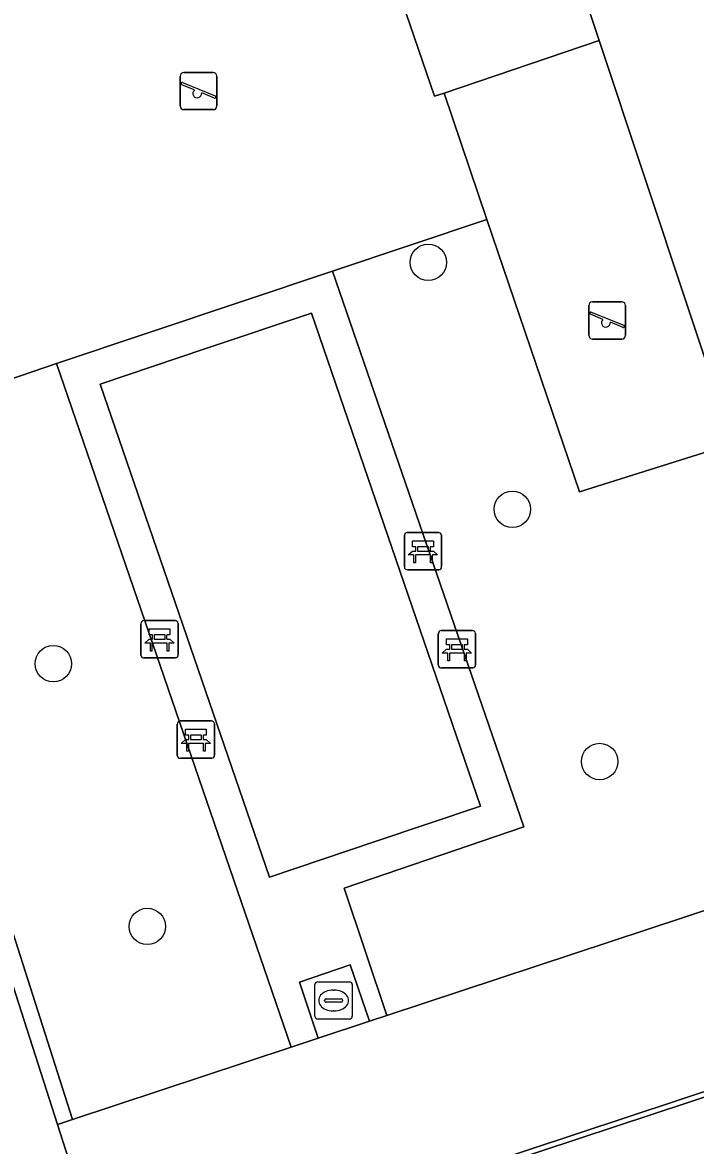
# Model space of a CAD drawing. Extents: x 158086 to 159499, y 382904 to 383981.
# Drawn here: x 159234.89 to 159252.97, y 383198.2 to 383228.37 of the extents above; entities that cross this region are included whole.
import ezdxf

# ---------------------------------------------------------------- set-up
doc = ezdxf.new("R2010")
doc.units = 0
for name, color, linetype in [('IMGEO_Bank', 7, 'Continuous'), ('IMGEO_Boom', 7, 'Continuous'), ('IMGEO_Groenvoorziening', 7, 'Continuous'), ('IMGEO_Hek', 7, 'Continuous'), ('IMGEO_Pand', 7, 'Continuous'), ('IMGEO_Rioolput', 7, 'Continuous'), ('IMGEO_Speelvoorziening', 7, 'Continuous'), ('IMGEO_Terreindeel_gesloten', 7, 'Continuous'), ('IMGEO_Terreindeel_halfverhard', 7, 'Continuous'), ('IMGEO_Terreindeel_zand', 7, 'Continuous'), ('IMGEO_Voetpad_open', 7, 'Continuous')]:
    doc.layers.add(name, color=color, linetype=linetype)

msp = doc.modelspace()

# ---------------------------------------------------------------- linework, layer by layer
at = {"layer": 'IMGEO_Bank'}
for p, q in [((159245.146, 383213.746), (159245.146, 383214.587)), ((159245.146, 383214.587), (159245.146, 383213.746)), ((159245.221, 383214.671), (159246.062, 383214.671)), ((159246.062, 383214.671), (159245.221, 383214.671)), ((159246.146, 383214.596), (159246.146, 383213.755)), ((159246.146, 383213.755), (159246.146, 383214.596)), ((159245.455, 383214.177), (159245.455, 383214.283)), ((159245.499, 383214.283), (159245.499, 383214.177)), ((159245.787, 383214.289), (159245.505, 383214.289)), ((159245.505, 383214.171), (159245.787, 383214.171)), ((159245.793, 383214.177), (159245.793, 383214.283)), ((159245.837, 383214.283), (159245.837, 383214.177)), ((159245.843, 383214.069), (159245.45, 383214.069)), ((159246.071, 383213.671), (159245.23, 383213.671)), ((159245.23, 383213.671), (159246.071, 383213.671)), ((159238.071, 383211.379), (159238.071, 383212.22)), ((159238.071, 383212.22), (159238.071, 383211.379)), ((159238.146, 383212.304), (159238.987, 383212.304)), ((159238.987, 383212.304), (159238.146, 383212.304)), ((159239.071, 383212.229), (159239.071, 383211.388)), ((159239.071, 383211.388), (159239.071, 383212.229)), ((159246.133, 383212.036), (159246.974, 383212.036)), ((159246.974, 383212.036), (159246.133, 383212.036)), ((159238.38, 383211.81), (159238.38, 383211.916)), ((159238.424, 383211.916), (159238.424, 383211.81)), ((159238.712, 383211.922), (159238.43, 383211.922)), ((159238.43, 383211.804), (159238.712, 383211.804)), ((159238.718, 383211.81), (159238.718, 383211.916)), ((159238.762, 383211.916), (159238.762, 383211.81)), ((159246.058, 383211.111), (159246.058, 383211.952)), ((159246.058, 383211.952), (159246.058, 383211.111)), ((159247.058, 383211.961), (159247.058, 383211.12)), ((159247.058, 383211.12), (159247.058, 383211.961)), ((159238.768, 383211.702), (159238.375, 383211.702)), ((159246.755, 383211.434), (159246.362, 383211.434)), ((159246.367, 383211.542), (159246.367, 383211.648)), ((159246.411, 383211.648), (159246.411, 383211.542)), ((159246.699, 383211.654), (159246.417, 383211.654)), ((159246.417, 383211.536), (159246.699, 383211.536)), ((159246.705, 383211.542), (159246.705, 383211.648)), ((159246.749, 383211.648), (159246.749, 383211.542)), ((159238.996, 383211.304), (159238.155, 383211.304)), ((159238.155, 383211.304), (159238.996, 383211.304)), ((159246.983, 383211.036), (159246.142, 383211.036)), ((159246.142, 383211.036), (159246.983, 383211.036)), ((159239.047, 383208.685), (159239.047, 383209.526)), ((159239.047, 383209.526), (159239.047, 383208.685)), ((159239.122, 383209.61), (159239.963, 383209.61)), ((159239.963, 383209.61), (159239.122, 383209.61)), ((159240.047, 383209.535), (159240.047, 383208.694)), ((159240.047, 383208.694), (159240.047, 383209.535)), ((159239.356, 383209.116), (159239.356, 383209.222)), ((159239.4, 383209.222), (159239.4, 383209.116)), ((159239.688, 383209.228), (159239.406, 383209.228)), ((159239.406, 383209.11), (159239.688, 383209.11)), ((159239.694, 383209.116), (159239.694, 383209.222)), ((159239.738, 383209.222), (159239.738, 383209.116)), ((159239.744, 383209.008), (159239.351, 383209.008)), ((159239.972, 383208.61), (159239.131, 383208.61)), ((159239.131, 383208.61), (159239.972, 383208.61))]:
    msp.add_line(p, q, dxfattribs=at)
for points in [[(159245.449, 383214.289), (159245.363, 383214.289), (159245.363, 383214.45), (159245.926, 383214.45), (159245.926, 383214.289), (159245.843, 383214.289)], [(159245.393, 383214.069), (159245.251, 383214.069), (159245.363, 383214.171), (159245.449, 383214.171)], [(159245.843, 383214.171), (159245.926, 383214.171), (159246.038, 383214.069), (159245.899, 383214.069)], [(159245.443, 383214.062), (159245.443, 383213.855), (159245.4, 383213.855), (159245.4, 383214.062)], [(159245.893, 383214.062), (159245.893, 383213.855), (159245.849, 383213.855), (159245.849, 383214.062)], [(159238.374, 383211.922), (159238.288, 383211.922), (159238.288, 383212.083), (159238.851, 383212.083), (159238.851, 383211.922), (159238.768, 383211.922)], [(159238.318, 383211.702), (159238.176, 383211.702), (159238.288, 383211.804), (159238.374, 383211.804)], [(159238.768, 383211.804), (159238.851, 383211.804), (159238.963, 383211.702), (159238.824, 383211.702)], [(159246.361, 383211.654), (159246.275, 383211.654), (159246.275, 383211.815), (159246.838, 383211.815), (159246.838, 383211.654), (159246.755, 383211.654)], [(159238.368, 383211.695), (159238.368, 383211.488), (159238.325, 383211.488), (159238.325, 383211.695)], [(159238.818, 383211.695), (159238.818, 383211.488), (159238.774, 383211.488), (159238.774, 383211.695)], [(159246.305, 383211.434), (159246.163, 383211.434), (159246.275, 383211.536), (159246.361, 383211.536)], [(159246.755, 383211.536), (159246.838, 383211.536), (159246.95, 383211.434), (159246.811, 383211.434)], [(159246.355, 383211.427), (159246.355, 383211.22), (159246.312, 383211.22), (159246.312, 383211.427)], [(159246.805, 383211.427), (159246.805, 383211.22), (159246.761, 383211.22), (159246.761, 383211.427)], [(159239.35, 383209.228), (159239.264, 383209.228), (159239.264, 383209.389), (159239.827, 383209.389), (159239.827, 383209.228), (159239.744, 383209.228)], [(159239.294, 383209.008), (159239.152, 383209.008), (159239.264, 383209.11), (159239.35, 383209.11)], [(159239.744, 383209.11), (159239.827, 383209.11), (159239.939, 383209.008), (159239.8, 383209.008)], [(159239.344, 383209.001), (159239.344, 383208.794), (159239.301, 383208.794), (159239.301, 383209.001)], [(159239.794, 383209.001), (159239.794, 383208.794), (159239.75, 383208.794), (159239.75, 383209.001)]]:
    msp.add_lwpolyline(points, dxfattribs=at)
for centre, radius, start, end in [((159245.224, 383214.593), 0.0779, 92.4484, 184.2845), ((159245.224, 383214.593), 0.0779, 92.4484, 184.2845), ((159246.068, 383214.593), 0.0779, 2.4484, 94.2845), ((159246.068, 383214.593), 0.0779, 2.4484, 94.2845), ((159245.448, 383214.282), 0.00671, 2.8957, 87.1043), ((159245.448, 383214.178), 0.00671, 272.8957, 357.1043), ((159245.505, 383214.282), 0.00671, 92.8957, 177.1043), ((159245.505, 383214.178), 0.00671, 182.8957, 267.1043), ((159245.787, 383214.282), 0.00671, 2.8957, 87.1043), ((159245.787, 383214.178), 0.00671, 272.8957, 357.1043), ((159245.844, 383214.282), 0.00671, 92.8957, 177.1043), ((159245.844, 383214.178), 0.00671, 182.8957, 267.1043), ((159245.393, 383214.062), 0.00671, 2.8957, 87.1043), ((159245.45, 383214.062), 0.00671, 92.8957, 177.1043), ((159245.842, 383214.062), 0.00671, 2.8957, 87.1043), ((159245.899, 383214.062), 0.00671, 92.8957, 177.1043), ((159245.224, 383213.749), 0.0779, 182.4484, 274.2845), ((159245.224, 383213.749), 0.0779, 182.4484, 274.2845), ((159246.068, 383213.749), 0.0779, 272.4484, 4.2845), ((159246.068, 383213.749), 0.0779, 272.4484, 4.2845), ((159238.149, 383212.226), 0.0779, 92.4484, 184.2845), ((159238.149, 383212.226), 0.0779, 92.4484, 184.2845), ((159238.993, 383212.226), 0.0779, 2.4484, 94.2845), ((159238.993, 383212.226), 0.0779, 2.4484, 94.2845), ((159246.136, 383211.958), 0.0779, 92.4484, 184.2845), ((159246.136, 383211.958), 0.0779, 92.4484, 184.2845), ((159246.98, 383211.958), 0.0779, 2.4484, 94.2845), ((159246.98, 383211.958), 0.0779, 2.4484, 94.2845), ((159238.373, 383211.915), 0.00671, 2.8957, 87.1043), ((159238.373, 383211.811), 0.00671, 272.8957, 357.1043), ((159238.43, 383211.915), 0.00671, 92.8957, 177.1043), ((159238.43, 383211.811), 0.00671, 182.8957, 267.1043), ((159238.712, 383211.915), 0.00671, 2.8957, 87.1043), ((159238.712, 383211.811), 0.00671, 272.8957, 357.1043), ((159238.769, 383211.915), 0.00671, 92.8957, 177.1043), ((159238.769, 383211.811), 0.00671, 182.8957, 267.1043), ((159238.318, 383211.695), 0.00671, 2.8957, 87.1043), ((159238.375, 383211.695), 0.00671, 92.8957, 177.1043), ((159238.767, 383211.695), 0.00671, 2.8957, 87.1043), ((159238.824, 383211.695), 0.00671, 92.8957, 177.1043), ((159246.305, 383211.427), 0.00671, 2.8957, 87.1043), ((159246.362, 383211.427), 0.00671, 92.8957, 177.1043), ((159246.36, 383211.647), 0.00671, 2.8957, 87.1043), ((159246.36, 383211.543), 0.00671, 272.8957, 357.1043), ((159246.417, 383211.647), 0.00671, 92.8957, 177.1043), ((159246.417, 383211.543), 0.00671, 182.8957, 267.1043), ((159246.699, 383211.647), 0.00671, 2.8957, 87.1043), ((159246.699, 383211.543), 0.00671, 272.8957, 357.1043), ((159246.756, 383211.647), 0.00671, 92.8957, 177.1043), ((159246.756, 383211.543), 0.00671, 182.8957, 267.1043), ((159246.754, 383211.427), 0.00671, 2.8957, 87.1043), ((159246.811, 383211.427), 0.00671, 92.8957, 177.1043), ((159238.149, 383211.382), 0.0779, 182.4484, 274.2845), ((159238.149, 383211.382), 0.0779, 182.4484, 274.2845), ((159238.993, 383211.382), 0.0779, 272.4484, 4.2845), ((159238.993, 383211.382), 0.0779, 272.4484, 4.2845), ((159246.136, 383211.114), 0.0779, 182.4484, 274.2845), ((159246.136, 383211.114), 0.0779, 182.4484, 274.2845), ((159246.98, 383211.114), 0.0779, 272.4484, 4.2845), ((159246.98, 383211.114), 0.0779, 272.4484, 4.2845), ((159239.125, 383209.532), 0.0779, 92.4484, 184.2845), ((159239.125, 383209.532), 0.0779, 92.4484, 184.2845), ((159239.969, 383209.532), 0.0779, 2.4484, 94.2845), ((159239.969, 383209.532), 0.0779, 2.4484, 94.2845), ((159239.349, 383209.221), 0.00671, 2.8957, 87.1043), ((159239.349, 383209.117), 0.00671, 272.8957, 357.1043), ((159239.406, 383209.221), 0.00671, 92.8957, 177.1043), ((159239.406, 383209.117), 0.00671, 182.8957, 267.1043), ((159239.688, 383209.221), 0.00671, 2.8957, 87.1043), ((159239.688, 383209.117), 0.00671, 272.8957, 357.1043), ((159239.745, 383209.221), 0.00671, 92.8957, 177.1043), ((159239.745, 383209.117), 0.00671, 182.8957, 267.1043), ((159239.294, 383209.001), 0.00671, 2.8957, 87.1043), ((159239.351, 383209.001), 0.00671, 92.8957, 177.1043), ((159239.743, 383209.001), 0.00671, 2.8957, 87.1043), ((159239.8, 383209.001), 0.00671, 92.8957, 177.1043), ((159239.125, 383208.688), 0.0779, 182.4484, 274.2845), ((159239.125, 383208.688), 0.0779, 182.4484, 274.2845), ((159239.969, 383208.688), 0.0779, 272.4484, 4.2845), ((159239.969, 383208.688), 0.0779, 272.4484, 4.2845)]:
    msp.add_arc(centre, radius, start, end, dxfattribs=at)
at = {"layer": 'IMGEO_Boom'}
for centre in [(159245.787, 383221.928), (159248.047, 383215.296), (159235.717, 383211.146), (159250.39, 383208.52), (159238.241, 383204.089)]:
    msp.add_circle(centre, 0.489, dxfattribs=at)
at = {"layer": 'IMGEO_Groenvoorziening'}
for points in [[(159231.723, 383235.705), (159229.328, 383242.858), (159222.981, 383240.81), (159224.897, 383234.417), (159236.229, 383198.899), (159242.108, 383200.848), (159235.806, 383219.213), (159234.496, 383218.765), (159231.11, 383228.672), (159232.05, 383230.211)], [(159255.716, 383214.449), (159255.346, 383214.324), (159254.934, 383214.185), (159253.978, 383217.059), (159249.852, 383215.764), (159247.365, 383223.082), (159243.22, 383221.693), (159248.351, 383206.761), (159243.526, 383205.122), (159244.673, 383201.695), (159257.686, 383205.993), (159258.48, 383206.276)], [(159259.189, 383201.638), (159240.421, 383195.424), (159250.29, 383164.76), (159269.39, 383105.92), (159269.562, 383105.976), (159245.463, 383181.002), (159240.87, 383195.427), (159259.763, 383201.672), (159260.472, 383201.907), (159260.425, 383202.047)]]:
    msp.add_lwpolyline(points, close=True, dxfattribs=at)
msp.add_lwpolyline([(159318.726, 383218.744), (159318.984, 383219.706), (159325.121, 383221.737), (159324.654, 383223.123), (159260.472, 383201.907), (159259.763, 383201.672), (159240.87, 383195.427), (159245.463, 383181.002), (159253.953, 383177.812)], dxfattribs=at)
at = {"layer": 'IMGEO_Hek'}
msp.add_lwpolyline([(159259.763, 383201.672), (159240.87, 383195.427), (159245.463, 383181.002)], dxfattribs=at)
at = {"layer": 'IMGEO_Pand'}
msp.add_lwpolyline([(159255.716, 383214.449), (159256.153, 383214.597), (159262.475, 383216.739), (159256.844, 383233.291), (159249.452, 383230.66), (159250.374, 383227.889), (159253.978, 383217.059), (159254.934, 383214.185), (159255.346, 383214.324)], close=True, dxfattribs=at)
at = {"layer": 'IMGEO_Rioolput'}
for p, q in [((159242.745, 383201.675), (159242.745, 383202.527)), ((159242.82, 383202.601), (159243.672, 383202.601)), ((159243.233, 383202.381), (159243.258, 383202.381)), ((159243.746, 383202.527), (159243.746, 383201.675)), ((159243.004, 383202.095), (159243.004, 383202.107)), ((159243.047, 383202.144), (159243.445, 383202.144)), ((159243.488, 383202.107), (159243.488, 383202.095)), ((159243.442, 383202.058), (159243.044, 383202.058)), ((159243.256, 383201.821), (159243.231, 383201.821)), ((159243.672, 383201.601), (159242.82, 383201.601))]:
    msp.add_line(p, q, dxfattribs=at)
for points in [[(159242.745, 383201.675), (159242.745, 383202.527)], [(159242.82, 383202.601), (159243.672, 383202.601)], [(159243.746, 383202.527), (159243.746, 383201.675)], [(159243.672, 383201.601), (159242.82, 383201.601)]]:
    msp.add_lwpolyline(points, dxfattribs=at)
for centre, radius, start, end in [((159242.822, 383202.525), 0.0765, 91.552, 178.448), ((159242.822, 383202.525), 0.0765, 91.552, 178.448), ((159243.67, 383202.525), 0.0765, 1.552, 88.448), ((159243.67, 383202.525), 0.0765, 1.552, 88.448), ((159243.044, 383202.104), 0.0403, 85.8775, 175.7526), ((159243.041, 383202.094), 0.0366, 178.938, 274.7102), ((159243.445, 383202.101), 0.043, 264.8664, 352.4533), ((159243.449, 383202.106), 0.0386, 1.7309, 96.639), ((159242.822, 383201.677), 0.0765, 181.552, 268.448), ((159242.822, 383201.677), 0.0765, 181.552, 268.448), ((159243.67, 383201.677), 0.0765, 271.552, 358.448), ((159243.67, 383201.677), 0.0765, 271.552, 358.448)]:
    msp.add_arc(centre, radius, start, end, dxfattribs=at)
for centre, major_axis, ratio, start_param, end_param in [((159243.232, 383202.101), (-0.387, 0.002), 0.722429, 4.712389, 7.853982), ((159243.257, 383202.101), (-0.39, 0.002), 0.717154, 1.570796, 4.712389)]:
    msp.add_ellipse(centre, major_axis=major_axis, ratio=ratio, start_param=start_param, end_param=end_param, dxfattribs=at)
at = {"layer": 'IMGEO_Speelvoorziening'}
for p, q in [((159239.122, 383226.131), (159239.122, 383226.931)), ((159239.122, 383226.931), (159239.122, 383226.131)), ((159239.222, 383227.031), (159240.012, 383227.031)), ((159240.012, 383227.031), (159239.222, 383227.031)), ((159240.112, 383226.931), (159240.112, 383226.131)), ((159240.112, 383226.131), (159240.112, 383226.931)), ((159239.505, 383226.559), (159239.166, 383226.696)), ((159239.191, 383226.756), (159240.067, 383226.403)), ((159240.043, 383226.343), (159239.703, 383226.48)), ((159240.012, 383226.031), (159239.222, 383226.031)), ((159239.222, 383226.031), (159240.012, 383226.031)), ((159250.197, 383220.869), (159250.987, 383220.869)), ((159250.987, 383220.869), (159250.197, 383220.869)), ((159250.097, 383219.969), (159250.097, 383220.769)), ((159250.097, 383220.769), (159250.097, 383219.969)), ((159250.48, 383220.397), (159250.141, 383220.534)), ((159250.166, 383220.594), (159251.042, 383220.241)), ((159251.087, 383220.769), (159251.087, 383219.969)), ((159251.087, 383219.969), (159251.087, 383220.769)), ((159251.018, 383220.181), (159250.678, 383220.318)), ((159250.987, 383219.869), (159250.197, 383219.869)), ((159250.197, 383219.869), (159250.987, 383219.869))]:
    msp.add_line(p, q, dxfattribs=at)
for centre, radius, start, end in [((159239.222, 383226.931), 0.1, 90, 180), ((159239.222, 383226.931), 0.1, 90, 180), ((159240.012, 383226.931), 0.1, 0, 90), ((159240.012, 383226.931), 0.1, 360, 90), ((159239.179, 383226.726), 0.0327, 68.078, 248.078), ((159239.584, 383226.469), 0.12, 130.9928, 5.1632), ((159240.055, 383226.373), 0.0327, 248.078, 68.078), ((159239.222, 383226.131), 0.1, 180, 270), ((159239.222, 383226.131), 0.1, 180, 270), ((159240.012, 383226.131), 0.1, 270, 0), ((159240.012, 383226.131), 0.1, 270, 0), ((159250.197, 383220.769), 0.1, 90, 180), ((159250.197, 383220.769), 0.1, 90, 180), ((159250.987, 383220.769), 0.1, 0, 90), ((159250.987, 383220.769), 0.1, 360, 90), ((159250.154, 383220.564), 0.0327, 68.078, 248.078), ((159250.559, 383220.307), 0.12, 130.9928, 5.1632), ((159251.03, 383220.211), 0.0327, 248.078, 68.078), ((159250.197, 383219.969), 0.1, 180, 270), ((159250.197, 383219.969), 0.1, 180, 270), ((159250.987, 383219.969), 0.1, 270, 0), ((159250.987, 383219.969), 0.1, 270, 0)]:
    msp.add_arc(centre, radius, start, end, dxfattribs=at)
at = {"layer": 'IMGEO_Terreindeel_gesloten'}
for points in [[(159224.58, 383233.873), (159185.281, 383221.286), (159184.386, 383221.001), (159181.525, 383220.089), (159180.574, 383219.786), (159165.688, 383214.968), (159164.669, 383214.641), (159161.812, 383213.726), (159160.86, 383213.421), (159136.883, 383205.771), (159136.521, 383205.653), (159121.589, 383200.782), (159143.574, 383132.142), (159246.571, 383165.223), (159235.831, 383198.766)], [(159243.693, 383203.055), (159242.328, 383202.593), (159242.83, 383201.087), (159244.209, 383201.542)]]:
    msp.add_lwpolyline(points, close=True, dxfattribs=at)
at = {"layer": 'IMGEO_Terreindeel_halfverhard'}
msp.add_lwpolyline([(159242.653, 383220.567), (159239.81, 383219.611), (159236.975, 383218.657), (159241.525, 383205.417), (159244.36, 383206.367), (159247.192, 383207.317)], close=True, dxfattribs=at)
at = {"layer": 'IMGEO_Terreindeel_zand'}
msp.add_lwpolyline([(159243.262, 383239.302), (159242.326, 383242.253), (159241.791, 383244), (159240.923, 383246.601), (159229.328, 383242.858), (159231.723, 383235.705), (159232.05, 383230.211), (159231.11, 383228.672), (159234.496, 383218.765), (159235.806, 383219.213), (159243.22, 383221.693), (159247.365, 383223.082), (159246.211, 383226.478), (159245.958, 383226.392), (159244.979, 383229.249), (159244.268, 383231.324), (159245.73, 383231.816), (159245.799, 383231.839)], close=True, dxfattribs=at)
at = {"layer": 'IMGEO_Voetpad_open'}
for points in [[(159235.831, 383198.766), (159236.229, 383198.899), (159224.897, 383234.417), (159185.166, 383221.704), (159185.281, 383221.286), (159224.58, 383233.873)], [(159250.374, 383227.889), (159246.211, 383226.478), (159247.365, 383223.082), (159249.852, 383215.764), (159253.978, 383217.059)], [(159244.209, 383201.542), (159244.673, 383201.695), (159243.526, 383205.122), (159248.351, 383206.761), (159243.22, 383221.693), (159235.806, 383219.213), (159242.108, 383200.848), (159242.83, 383201.087), (159242.328, 383202.593), (159243.693, 383203.055)], [(159239.81, 383219.611), (159242.653, 383220.567), (159247.192, 383207.317), (159244.36, 383206.367), (159241.525, 383205.417), (159236.975, 383218.657)]]:
    msp.add_lwpolyline(points, close=True, dxfattribs=at)
for points in [[(159244.979, 383229.249), (159245.958, 383226.392), (159246.211, 383226.478), (159250.374, 383227.889), (159249.452, 383230.66)], [(159250.29, 383164.76), (159240.421, 383195.424), (159259.189, 383201.638), (159257.686, 383205.993), (159244.673, 383201.695), (159244.209, 383201.542), (159242.83, 383201.087), (159242.108, 383200.848), (159236.229, 383198.899), (159235.831, 383198.766), (159246.571, 383165.223)]]:
    msp.add_lwpolyline(points, dxfattribs=at)

doc.saveas('drawing.dxf')
